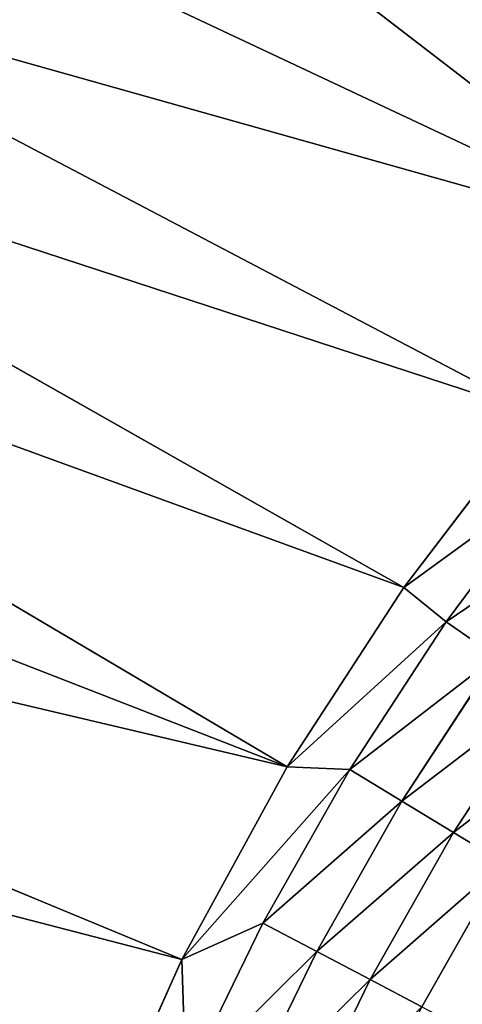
# Model space of a CAD drawing. Extents: x 0 to 605, y 0 to 400.
# Tile 559 of 656: x 278.89 to 282.72, y 215.63 to 224.16. Entities that reach past the tile are written whole.
import ezdxf

# ---------------------------------------------------------------- set-up
doc = ezdxf.new("R2010")
doc.units = 0
doc.header["$LTSCALE"] = 25.4
doc.layers.get('0').update_dxf_attribs({"linetype": 'CONTINUOUS'})

# ---------------------------------------------------------------- blocks, each defined once
blk = doc.blocks.new('ATLANTA610_-_S_STL')
at = {"color": 0}
for p, q in [((273.0362, 25.4033, 177.2073), (281.4718, 25.2498, 182.1957)), ((273.0362, 25.4033, 177.2073), (281.4718, 25.2498, 182.1957)), ((274.6341, 25.4079, 176.1945), (282.4817, 25.2672, 180.6416)), ((274.6341, 25.4079, 176.1945), (282.4817, 25.2672, 180.6416)), ((276.2824, 25.4129, 175.2742), (283.6293, 25.2865, 179.136)), ((276.2824, 25.4129, 175.2742), (283.6293, 25.2865, 179.136)), ((279.7033, 25.4239, 173.6978), (284.9058, 25.3074, 177.7035)), ((279.7033, 25.4239, 173.6978), (284.9058, 25.3074, 177.7035)), ((270.0229, 25.3951, 179.498), (280.5601, 25.2337, 183.8613)), ((270.0229, 25.3951, 179.498), (280.5601, 25.2337, 183.8613)), ((280.5601, 25.2337, 183.8613), (279.7107, 25.2181, 185.7586)), ((280.5601, 25.2337, 183.8613), (279.7107, 25.2181, 185.7586)), ((281.4718, 25.2498, 182.1957), (280.5601, 25.2337, 183.8613)), ((281.4718, 25.2498, 182.1957), (280.5601, 25.2337, 183.8613)), ((280.594, 25.1973, 184.9178), (280.5601, 25.2337, 183.8613)), ((281.2613, 25.2097, 183.5477), (280.5601, 25.2337, 183.8613)), ((280.594, 25.1973, 184.9178), (280.5601, 25.2337, 183.8613)), ((281.2613, 25.2097, 183.5477), (280.5601, 25.2337, 183.8613)), ((282.014, 25.2232, 182.2187), (280.5601, 25.2337, 183.8613)), ((282.014, 25.2232, 182.2187), (280.5601, 25.2337, 183.8613)), ((282.4817, 25.2672, 180.6416), (281.4718, 25.2498, 182.1957)), ((282.4817, 25.2672, 180.6416), (281.4718, 25.2498, 182.1957)), ((282.014, 25.2232, 182.2187), (281.4718, 25.2498, 182.1957)), ((282.014, 25.2232, 182.2187), (281.4718, 25.2498, 182.1957)), ((282.8478, 25.238, 180.9391), (281.4718, 25.2498, 182.1957)), ((282.8478, 25.238, 180.9391), (281.4718, 25.2498, 182.1957)), ((282.014, 25.2232, 182.2187), (282.8478, 25.238, 180.9391)), ((282.014, 25.2232, 182.2187), (282.8478, 25.238, 180.9391)), ((283.6293, 25.2865, 179.136), (282.4817, 25.2672, 180.6416)), ((283.6293, 25.2865, 179.136), (282.4817, 25.2672, 180.6416)), ((282.8478, 25.238, 180.9391), (282.4817, 25.2672, 180.6416)), ((282.8478, 25.238, 180.9391), (282.4817, 25.2672, 180.6416)), ((283.7592, 25.2538, 179.7139), (282.4817, 25.2672, 180.6416)), ((283.7592, 25.2538, 179.7139), (282.4817, 25.2672, 180.6416)), ((282.8478, 25.238, 180.9391), (283.7592, 25.2538, 179.7139)), ((282.8478, 25.238, 180.9391), (283.7592, 25.2538, 179.7139)), ((282.8478, 25.238, 180.9391), (283.2805, 25.1518, 181.2408)), ((282.8478, 25.238, 180.9391), (283.2805, 25.1518, 181.2408)), ((280.594, 25.1973, 184.9178), (281.2613, 25.2097, 183.5477)), ((280.594, 25.1973, 184.9178), (281.2613, 25.2097, 183.5477)), ((281.2613, 25.2097, 183.5477), (282.014, 25.2232, 182.2187)), ((281.2613, 25.2097, 183.5477), (282.014, 25.2232, 182.2187)), ((281.2613, 25.2097, 183.5477), (281.7281, 25.1235, 183.7935)), ((281.2613, 25.2097, 183.5477), (281.7281, 25.1235, 183.7935)), ((282.014, 25.2232, 182.2187), (282.4646, 25.1371, 182.493)), ((282.014, 25.2232, 182.2187), (282.4646, 25.1371, 182.493)), ((283.2805, 25.1518, 181.2408), (282.4646, 25.1371, 182.493)), ((283.2805, 25.1518, 181.2408), (282.4646, 25.1371, 182.493)), ((281.7281, 25.1235, 183.7935), (281.0751, 25.1111, 185.1341)), ((281.7281, 25.1235, 183.7935), (281.0751, 25.1111, 185.1341)), ((282.4646, 25.1371, 182.493), (281.7281, 25.1235, 183.7935)), ((282.4646, 25.1371, 182.493), (281.7281, 25.1235, 183.7935)), ((281.7281, 25.1235, 183.7935), (282.1896, 24.9795, 184.0359)), ((281.7281, 25.1235, 183.7935), (282.1896, 24.9795, 184.0359)), ((282.4646, 25.1371, 182.493), (282.9102, 24.9931, 182.7636)), ((282.4646, 25.1371, 182.493), (282.9102, 24.9931, 182.7636)), ((281.5508, 24.9671, 185.3475), (282.1896, 24.9795, 184.0359)), ((281.5508, 24.9671, 185.3475), (282.1896, 24.9795, 184.0359)), ((282.1896, 24.9795, 184.0359), (282.9102, 24.9931, 182.7636)), ((282.1896, 24.9795, 184.0359), (282.9102, 24.9931, 182.7636)), ((282.1896, 24.9795, 184.0359), (282.6375, 24.7787, 184.2706)), ((282.1896, 24.9795, 184.0359), (282.6375, 24.7787, 184.2706)), ((282.9102, 24.9931, 182.7636), (283.7084, 25.0079, 181.5386)), ((282.9102, 24.9931, 182.7636), (283.7084, 25.0079, 181.5386)), ((282.9102, 24.9931, 182.7636), (283.3427, 24.7923, 183.0256)), ((282.9102, 24.9931, 182.7636), (283.3427, 24.7923, 183.0256)), ((283.3427, 24.7923, 183.0256), (282.6375, 24.7787, 184.2706)), ((283.3427, 24.7923, 183.0256), (282.6375, 24.7787, 184.2706))]:
    blk.add_line(p, q, dxfattribs=at)
mesh = blk.add_polyface(dxfattribs=at)
corners = [(271.4965, 25.399, 178.3099), (281.4718, 25.2498, 182.1957), (273.0362, 25.4033, 177.2073), (270.0229, 25.3951, 179.498), (280.5601, 25.2337, 183.8613)]
mesh.append_faces([[corners[k] for k in face] for face in [(0, 1, 2), (1, 3, 4)]], dxfattribs={"vtx0": -1, "color": 0})
mesh.append_faces([[corners[k] for k in face] for face in [(1, 0, 3)]], dxfattribs={"vtx0": -1, "vtx2": -1, "color": 0})
mesh = blk.add_polyface(dxfattribs=at)
corners = [(273.0362, 25.4033, 177.2073), (282.4817, 25.2672, 180.6416), (274.6341, 25.4079, 176.1945), (281.4718, 25.2498, 182.1957)]
mesh.append_faces([[corners[k] for k in face] for face in [(0, 1, 2), (1, 0, 3)]], dxfattribs={"vtx0": -1, "color": 0})
mesh = blk.add_polyface(dxfattribs=at)
corners = [(274.6341, 25.4079, 176.1945), (283.6293, 25.2865, 179.136), (276.2824, 25.4129, 175.2742), (282.4817, 25.2672, 180.6416)]
mesh.append_faces([[corners[k] for k in face] for face in [(0, 1, 2), (1, 0, 3)]], dxfattribs={"vtx0": -1, "color": 0})
mesh = blk.add_polyface(dxfattribs=at)
corners = [(277.9743, 25.4183, 174.4435), (284.9058, 25.3074, 177.7035), (279.7033, 25.4239, 173.6978), (276.2824, 25.4129, 175.2742), (283.6293, 25.2865, 179.136)]
mesh.append_faces([[corners[k] for k in face] for face in [(0, 1, 2), (1, 3, 4)]], dxfattribs={"vtx0": -1, "color": 0})
mesh.append_faces([[corners[k] for k in face] for face in [(1, 0, 3)]], dxfattribs={"vtx0": -1, "vtx2": -1, "color": 0})
mesh = blk.add_polyface(dxfattribs=at)
corners = [(281.4629, 25.4298, 173.0328), (284.9058, 25.3074, 177.7035), (283.2466, 25.436, 172.4436), (279.7033, 25.4239, 173.6978)]
mesh.append_faces([[corners[k] for k in face] for face in [(0, 1, 2), (1, 0, 3)]], dxfattribs={"vtx0": -1, "color": 0})
mesh = blk.add_polyface(dxfattribs=at)
corners = [(268.6234, 25.3917, 180.7675), (280.5601, 25.2337, 183.8613), (270.0229, 25.3951, 179.498), (279.7107, 25.2181, 185.7586)]
mesh.append_faces([[corners[k] for k in face] for face in [(0, 1, 2), (1, 0, 3)]], dxfattribs={"vtx0": -1, "color": 0})
mesh = blk.add_polyface(dxfattribs=at)
corners = [(279.1323, 25.2067, 187.3678), (279.7107, 25.2181, 185.7586), (268.6234, 25.3917, 180.7675)]
mesh.append_faces([[corners[k] for k in face] for face in [(0, 1, 2)]], dxfattribs={"color": 0})
mesh = blk.add_polyface(dxfattribs=at)
corners = [(279.7107, 25.2181, 185.7586), (280.594, 25.1973, 184.9178), (280.5601, 25.2337, 183.8613)]
mesh.append_faces([[corners[k] for k in face] for face in [(0, 1, 2)]], dxfattribs={"color": 0})
mesh = blk.add_polyface(dxfattribs=at)
corners = [(280.5601, 25.2337, 183.8613), (282.014, 25.2232, 182.2187), (281.4718, 25.2498, 182.1957)]
mesh.append_faces([[corners[k] for k in face] for face in [(0, 1, 2)]], dxfattribs={"color": 0})
mesh = blk.add_polyface(dxfattribs=at)
corners = [(280.594, 25.1973, 184.9178), (281.2613, 25.2097, 183.5477), (280.5601, 25.2337, 183.8613)]
mesh.append_faces([[corners[k] for k in face] for face in [(0, 1, 2)]], dxfattribs={"color": 0})
mesh = blk.add_polyface(dxfattribs=at)
corners = [(280.5601, 25.2337, 183.8613), (281.2613, 25.2097, 183.5477), (282.014, 25.2232, 182.2187)]
mesh.append_faces([[corners[k] for k in face] for face in [(0, 1, 2)]], dxfattribs={"color": 0})
mesh = blk.add_polyface(dxfattribs=at)
corners = [(281.4718, 25.2498, 182.1957), (282.8478, 25.238, 180.9391), (282.4817, 25.2672, 180.6416)]
mesh.append_faces([[corners[k] for k in face] for face in [(0, 1, 2)]], dxfattribs={"color": 0})
mesh = blk.add_polyface(dxfattribs=at)
corners = [(282.014, 25.2232, 182.2187), (282.8478, 25.238, 180.9391), (281.4718, 25.2498, 182.1957)]
mesh.append_faces([[corners[k] for k in face] for face in [(0, 1, 2)]], dxfattribs={"color": 0})
mesh = blk.add_polyface(dxfattribs=at)
corners = [(282.014, 25.2232, 182.2187), (283.2805, 25.1518, 181.2408), (282.8478, 25.238, 180.9391), (282.4646, 25.1371, 182.493)]
mesh.append_faces([[corners[k] for k in face] for face in [(0, 1, 2), (1, 0, 3)]], dxfattribs={"vtx0": -1, "color": 0})
mesh = blk.add_polyface(dxfattribs=at)
corners = [(282.4817, 25.2672, 180.6416), (283.7592, 25.2538, 179.7139), (283.6293, 25.2865, 179.136)]
mesh.append_faces([[corners[k] for k in face] for face in [(0, 1, 2)]], dxfattribs={"color": 0})
mesh = blk.add_polyface(dxfattribs=at)
corners = [(282.8478, 25.238, 180.9391), (283.7592, 25.2538, 179.7139), (282.4817, 25.2672, 180.6416)]
mesh.append_faces([[corners[k] for k in face] for face in [(0, 1, 2)]], dxfattribs={"color": 0})
mesh = blk.add_polyface(dxfattribs=at)
corners = [(282.8478, 25.238, 180.9391), (284.1724, 25.1677, 180.042), (283.7592, 25.2538, 179.7139), (283.2805, 25.1518, 181.2408)]
mesh.append_faces([[corners[k] for k in face] for face in [(0, 1, 2), (1, 0, 3)]], dxfattribs={"vtx0": -1, "color": 0})
mesh = blk.add_polyface(dxfattribs=at)
corners = [(280.594, 25.1973, 184.9178), (281.7281, 25.1235, 183.7935), (281.2613, 25.2097, 183.5477), (281.0751, 25.1111, 185.1341)]
mesh.append_faces([[corners[k] for k in face] for face in [(0, 1, 2), (1, 0, 3)]], dxfattribs={"vtx0": -1, "color": 0})
mesh = blk.add_polyface(dxfattribs=at)
corners = [(281.2613, 25.2097, 183.5477), (282.4646, 25.1371, 182.493), (282.014, 25.2232, 182.2187), (281.7281, 25.1235, 183.7935)]
mesh.append_faces([[corners[k] for k in face] for face in [(0, 1, 2), (1, 0, 3)]], dxfattribs={"vtx0": -1, "color": 0})
mesh = blk.add_polyface(dxfattribs=at)
corners = [(282.4646, 25.1371, 182.493), (283.7084, 25.0079, 181.5386), (283.2805, 25.1518, 181.2408), (282.9102, 24.9931, 182.7636)]
mesh.append_faces([[corners[k] for k in face] for face in [(0, 1, 2), (1, 0, 3)]], dxfattribs={"vtx0": -1, "color": 0})
mesh = blk.add_polyface(dxfattribs=at)
corners = [(281.0751, 25.1111, 185.1341), (282.1896, 24.9795, 184.0359), (281.7281, 25.1235, 183.7935), (281.5508, 24.9671, 185.3475)]
mesh.append_faces([[corners[k] for k in face] for face in [(0, 1, 2), (1, 0, 3)]], dxfattribs={"vtx0": -1, "color": 0})
mesh = blk.add_polyface(dxfattribs=at)
corners = [(281.7281, 25.1235, 183.7935), (282.9102, 24.9931, 182.7636), (282.4646, 25.1371, 182.493), (282.1896, 24.9795, 184.0359)]
mesh.append_faces([[corners[k] for k in face] for face in [(0, 1, 2), (1, 0, 3)]], dxfattribs={"vtx0": -1, "color": 0})
mesh = blk.add_polyface(dxfattribs=at)
corners = [(281.5508, 24.9671, 185.3475), (282.6375, 24.7787, 184.2706), (282.1896, 24.9795, 184.0359), (282.0123, 24.7663, 185.554)]
mesh.append_faces([[corners[k] for k in face] for face in [(0, 1, 2), (1, 0, 3)]], dxfattribs={"vtx0": -1, "color": 0})
mesh = blk.add_polyface(dxfattribs=at)
corners = [(282.1896, 24.9795, 184.0359), (283.3427, 24.7923, 183.0256), (282.9102, 24.9931, 182.7636), (282.6375, 24.7787, 184.2706)]
mesh.append_faces([[corners[k] for k in face] for face in [(0, 1, 2), (1, 0, 3)]], dxfattribs={"vtx0": -1, "color": 0})
mesh = blk.add_polyface(dxfattribs=at)
corners = [(282.9102, 24.9931, 182.7636), (284.1238, 24.8071, 181.8268), (283.7084, 25.0079, 181.5386), (283.3427, 24.7923, 183.0256)]
mesh.append_faces([[corners[k] for k in face] for face in [(0, 1, 2), (1, 0, 3)]], dxfattribs={"vtx0": -1, "color": 0})
mesh = blk.add_polyface(dxfattribs=at)
corners = [(283.0636, 24.5242, 184.4933), (283.3427, 24.7923, 183.0256), (282.6375, 24.7787, 184.2706)]
mesh.append_faces([[corners[k] for k in face] for face in [(0, 1, 2)]], dxfattribs={"color": 0})

msp = doc.modelspace()

# ---------------------------------------------------------------- block references
at = {"color": 254, "extrusion": (0, -1, 5.55112e-17)}
msp.add_blockref('ATLANTA610_-_S_STL', (-0.2686, -0.0661, -399.8831), dxfattribs=at)

doc.saveas('drawing.dxf')
